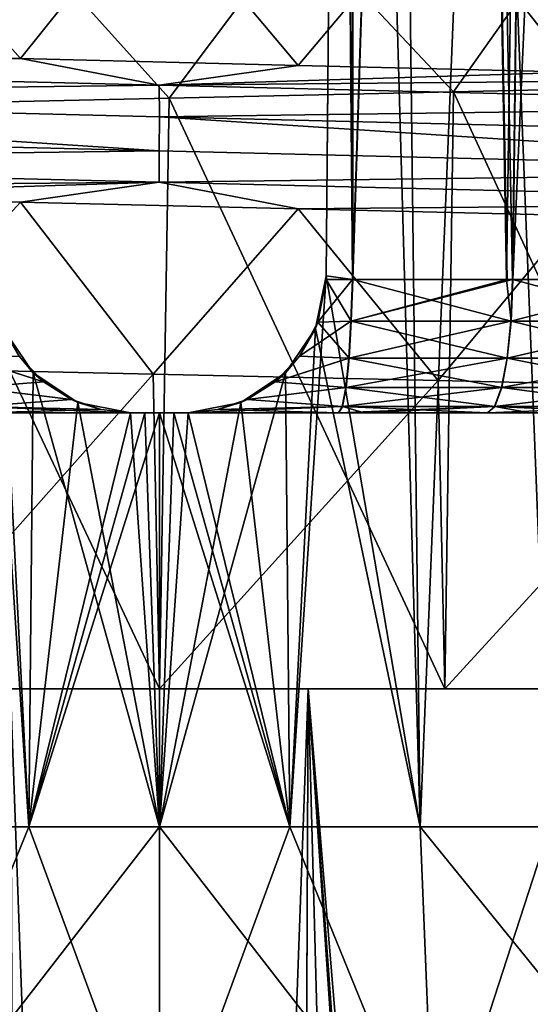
# Model space of a CAD drawing. Header units: millimetres. Extents: x -39 to 39, y -2 to 145.
# Tile 369 of 656: x -0.51 to 1.34, y 25.36 to 28.92. Entities that reach past the tile are written whole.
import ezdxf

# ---------------------------------------------------------------- set-up
doc = ezdxf.new("R2010")
doc.units = ezdxf.units.MM
doc.header["$LTSCALE"] = 65.185185
for name, color, linetype in [('460', 7, 'CONTINUOUS'), ('461', 7, 'CONTINUOUS'), ('549', 7, 'CONTINUOUS'), ('553', 7, 'CONTINUOUS'), ('559', 7, 'CONTINUOUS'), ('564', 7, 'CONTINUOUS'), ('565', 7, 'CONTINUOUS'), ('567', 7, 'CONTINUOUS'), ('568', 7, 'CONTINUOUS'), ('573', 7, 'CONTINUOUS'), ('578', 7, 'CONTINUOUS'), ('580', 7, 'CONTINUOUS'), ('581', 7, 'CONTINUOUS'), ('582', 7, 'CONTINUOUS'), ('583', 7, 'CONTINUOUS'), ('592', 7, 'CONTINUOUS'), ('593', 7, 'CONTINUOUS'), ('594', 7, 'CONTINUOUS'), ('595', 7, 'CONTINUOUS'), ('628', 7, 'CONTINUOUS'), ('629', 7, 'CONTINUOUS'), ('630', 7, 'CONTINUOUS'), ('639', 7, 'CONTINUOUS')]:
    doc.layers.add(name, color=color, linetype=linetype)

msp = doc.modelspace()

# ---------------------------------------------------------------- linework, layer by layer
at = {"layer": '460', "linetype": 'Continuous'}
for points in [[(1.0651, 28.6631, 14.16), (2.062, 26.5, 14.0495), (2.0893, 28.6862, 14.0454), (1.0651, 28.6631, 14.16)], [(0.0351, 28.64, 14.2), (1.0333, 26.5, 14.1622), (1.0651, 28.6631, 14.16), (0.0351, 28.64, 14.2)], [(1.0333, 26.5, 14.1622), (2.062, 26.5, 14.0495), (1.0651, 28.6631, 14.16), (1.0333, 26.5, 14.1622)], [(-1.0333, 26.5, 14.1622), (0, 26.5, 14.2), (-0.9977, 28.6168, 14.1649), (-1.0333, 26.5, 14.1622)], [(-0.9977, 28.6168, 14.1649), (0, 26.5, 14.2), (0.0351, 28.64, 14.2), (-0.9977, 28.6168, 14.1649)], [(0, 26.5, 14.2), (1.0333, 26.5, 14.1622), (0.0351, 28.64, 14.2), (0, 26.5, 14.2)], [(-0.0218, 27.6397, -14.2), (-1.0333, 26.5, -14.1622), (-1.0547, 27.6629, -14.1608), (-0.0218, 27.6397, -14.2)], [(0, 26.5, -14.2), (-1.0333, 26.5, -14.1622), (-0.0218, 27.6397, -14.2), (0, 26.5, -14.2)], [(1.0092, 27.6166, -14.1641), (0, 26.5, -14.2), (-0.0218, 27.6397, -14.2), (1.0092, 27.6166, -14.1641)], [(1.0333, 26.5, -14.1622), (0, 26.5, -14.2), (1.0092, 27.6166, -14.1641), (1.0333, 26.5, -14.1622)], [(2.0346, 27.5934, -14.0535), (1.0333, 26.5, -14.1622), (1.0092, 27.6166, -14.1641), (2.0346, 27.5934, -14.0535)], [(2.062, 26.5, -14.0495), (1.0333, 26.5, -14.1622), (2.0346, 27.5934, -14.0535), (2.062, 26.5, -14.0495)]]:
    msp.add_3dface(points, dxfattribs=at)
at = {"layer": '461', "linetype": 'Continuous'}
for points in [[(0, 26.5, 14.2), (-1.0333, 26.5, 14.1622), (-0.5388, 26.5, 14.99), (0, 26.5, 14.2)], [(-1.0333, 26.5, -14.1622), (0, 26.5, -14.2), (-0.5388, 26.5, -14.99), (-1.0333, 26.5, -14.1622)], [(0.5388, 26.5, 14.99), (0, 26.5, 14.2), (-0.5388, 26.5, 14.99), (0.5388, 26.5, 14.99)], [(-0.5388, 26.5, -14.99), (0, 26.5, -14.2), (0.5388, 26.5, -14.99), (-0.5388, 26.5, -14.99)], [(1.0333, 26.5, 14.1622), (0, 26.5, 14.2), (0.5388, 26.5, 14.99), (1.0333, 26.5, 14.1622)], [(0, 26.5, -14.2), (1.0333, 26.5, -14.1622), (0.5388, 26.5, -14.99), (0, 26.5, -14.2)], [(1.6081, 26.5, 14.9136), (1.0333, 26.5, 14.1622), (0.5388, 26.5, 14.99), (1.6081, 26.5, 14.9136)], [(0.5388, 26.5, -14.99), (1.0333, 26.5, -14.1622), (1.6081, 26.5, -14.9136), (0.5388, 26.5, -14.99)], [(2.062, 26.5, 14.0495), (1.0333, 26.5, 14.1622), (1.6081, 26.5, 14.9136), (2.062, 26.5, 14.0495)], [(1.0333, 26.5, -14.1622), (2.062, 26.5, -14.0495), (1.6081, 26.5, -14.9136), (1.0333, 26.5, -14.1622)]]:
    msp.add_3dface(points, dxfattribs=at)
at = {"layer": '549', "linetype": 'Continuous'}
for points in [[(-6.1166, 27.5, 1.907), (-1.907, 27.5, -1.907), (1.907, 27.5, -1.907), (-6.1166, 27.5, 1.907)], [(-1.907, 27.5, 1.907), (-6.1166, 27.5, 1.907), (1.907, 27.5, -1.907), (-1.907, 27.5, 1.907)], [(-0.6489, 27.5, -6.3723), (-0.1043, 27.5, -6.4061), (-1.907, 27.5, -6.1166), (-0.6489, 27.5, -6.3723)], [(-1.907, 27.5, -6.1166), (-0.1043, 27.5, -6.4061), (0.1043, 27.5, -6.4061), (-1.907, 27.5, -6.1166)], [(-1.907, 27.5, -1.907), (-1.907, 27.5, -6.1166), (1.907, 27.5, -6.1166), (-1.907, 27.5, -1.907)], [(1.907, 27.5, -6.1166), (-1.907, 27.5, -6.1166), (1.7185, 27.5, -6.1735), (1.907, 27.5, -6.1166)], [(1.7185, 27.5, -6.1735), (-1.907, 27.5, -6.1166), (1.3419, 27.5, -6.2661), (1.7185, 27.5, -6.1735)], [(1.3419, 27.5, -6.2661), (-1.907, 27.5, -6.1166), (1.1882, 27.5, -6.2965), (1.3419, 27.5, -6.2661)], [(1.1882, 27.5, -6.2965), (-1.907, 27.5, -6.1166), (0.741, 27.5, -6.3626), (1.1882, 27.5, -6.2965)], [(0.741, 27.5, -6.3626), (-1.907, 27.5, -6.1166), (0.6498, 27.5, -6.3723), (0.741, 27.5, -6.3626)], [(0.6498, 27.5, -6.3723), (-1.907, 27.5, -6.1166), (0.1043, 27.5, -6.4061), (0.6498, 27.5, -6.3723)], [(1.907, 27.5, -1.907), (-1.907, 27.5, -1.907), (1.907, 27.5, -6.1166), (1.907, 27.5, -1.907)], [(-1.907, 27.5, 6.1166), (-1.907, 27.5, 1.907), (1.907, 27.5, 1.907), (-1.907, 27.5, 6.1166)], [(1.907, 27.5, 1.907), (-1.907, 27.5, 1.907), (6.1166, 27.5, -1.907), (1.907, 27.5, 1.907)], [(6.1166, 27.5, -1.907), (-1.907, 27.5, 1.907), (1.907, 27.5, -1.907), (6.1166, 27.5, -1.907)], [(-1.7185, 27.5, 6.1735), (-1.907, 27.5, 6.1166), (1.907, 27.5, 6.1166), (-1.7185, 27.5, 6.1735)], [(1.907, 27.5, 6.1166), (-1.907, 27.5, 6.1166), (1.907, 27.5, 1.907), (1.907, 27.5, 6.1166)], [(-1.3419, 27.5, 6.2661), (-1.7185, 27.5, 6.1735), (1.907, 27.5, 6.1166), (-1.3419, 27.5, 6.2661)], [(-1.1882, 27.5, 6.2965), (-1.3419, 27.5, 6.2661), (1.907, 27.5, 6.1166), (-1.1882, 27.5, 6.2965)], [(-0.741, 27.5, 6.3626), (-1.1882, 27.5, 6.2965), (1.907, 27.5, 6.1166), (-0.741, 27.5, 6.3626)], [(-0.6498, 27.5, 6.3723), (-0.741, 27.5, 6.3626), (1.907, 27.5, 6.1166), (-0.6498, 27.5, 6.3723)], [(-0.1043, 27.5, 6.4061), (-0.6498, 27.5, 6.3723), (1.907, 27.5, 6.1166), (-0.1043, 27.5, 6.4061)], [(0.1043, 27.5, 11.7039), (-0.0522, 27.5, 11.7043), (-0.1043, 27.5, 11.7039), (0.1043, 27.5, 11.7039)], [(0.1043, 27.5, 11.7039), (-0.1043, 27.5, 11.7039), (0.1043, 27.5, 6.4061), (0.1043, 27.5, 11.7039)], [(0, 27.5, -11.7044), (0.0522, 27.5, -11.7043), (-0.1043, 27.5, -11.7039), (0, 27.5, -11.7044)], [(0, 27.5, -11.7044), (-0.1043, 27.5, -11.7039), (-0.0522, 27.5, -11.7043), (0, 27.5, -11.7044)], [(0.0522, 27.5, -11.7043), (0.1043, 27.5, -11.7039), (-0.1043, 27.5, -11.7039), (0.0522, 27.5, -11.7043)], [(-0.1043, 27.5, -11.7039), (0.1043, 27.5, -11.7039), (-0.1043, 27.5, -6.4061), (-0.1043, 27.5, -11.7039)], [(-0.1043, 27.5, -6.4061), (0.1043, 27.5, -11.7039), (0.1043, 27.5, -6.4061), (-0.1043, 27.5, -6.4061)], [(-0.1043, 27.5, 11.7039), (-0.1043, 27.5, 6.4061), (0.1043, 27.5, 6.4061), (-0.1043, 27.5, 11.7039)], [(0.1043, 27.5, 6.4061), (-0.1043, 27.5, 6.4061), (1.907, 27.5, 6.1166), (0.1043, 27.5, 6.4061)], [(0.1043, 27.5, 11.7039), (0, 27.5, 11.7044), (-0.0522, 27.5, 11.7043), (0.1043, 27.5, 11.7039)], [(0.1043, 27.5, 11.7039), (0.0522, 27.5, 11.7043), (0, 27.5, 11.7044), (0.1043, 27.5, 11.7039)], [(0.6489, 27.5, 6.3723), (0.1043, 27.5, 6.4061), (1.907, 27.5, 6.1166), (0.6489, 27.5, 6.3723)], [(0.743, 27.5, 6.3623), (0.6489, 27.5, 6.3723), (1.907, 27.5, 6.1166), (0.743, 27.5, 6.3623)], [(1.1874, 27.5, 6.2967), (0.743, 27.5, 6.3623), (1.907, 27.5, 6.1166), (1.1874, 27.5, 6.2967)], [(1.3439, 27.5, 6.2658), (1.1874, 27.5, 6.2967), (1.907, 27.5, 6.1166), (1.3439, 27.5, 6.2658)]]:
    msp.add_3dface(points, dxfattribs=at)
at = {"layer": '553', "linetype": 'Continuous'}
for points in [[(0.701, 39.0726, -7.2602), (0.7002, 27.9826, -6.8711), (0.6525, 33.5151, -7.0698), (0.701, 39.0726, -7.2602)], [(0.701, 39.0726, -7.2602), (1.0592, 39.0726, -7.2166), (0.7002, 27.9826, -6.8711), (0.701, 39.0726, -7.2602)], [(0.7002, 27.9826, -6.8711), (1.0592, 39.0726, -7.2166), (1.2563, 27.9826, -6.7914), (0.7002, 27.9826, -6.8711)], [(1.0592, 39.0726, -7.2166), (1.4148, 39.0726, -7.1554), (1.2563, 27.9826, -6.7914), (1.0592, 39.0726, -7.2166)], [(1.2563, 27.9826, -6.7914), (1.4148, 39.0726, -7.1554), (1.2792, 27.9826, -6.7872), (1.2563, 27.9826, -6.7914)], [(1.4148, 39.0726, -7.1554), (1.7669, 39.0726, -7.0767), (1.2792, 27.9826, -6.7872), (1.4148, 39.0726, -7.1554)], [(1.2792, 27.9826, -6.7872), (1.7669, 39.0726, -7.0767), (1.8503, 27.9826, -6.6542), (1.2792, 27.9826, -6.7872)], [(0.6525, 33.5151, -7.0698), (0.7002, 27.9826, -6.8711), (0.6043, 27.9956, -6.8806), (0.6525, 33.5151, -7.0698)], [(0.6043, 27.9956, -6.8806), (0.7002, 27.9826, -6.8711), (0.604, 27.9826, -6.8802), (0.6043, 27.9956, -6.8806)]]:
    msp.add_3dface(points, dxfattribs=at)
at = {"layer": '559', "linetype": 'Continuous'}
for points in [[(0.6992, 27.9826, 6.8712), (0.701, 39.0726, 7.2602), (0.6525, 33.5151, 7.0698), (0.6992, 27.9826, 6.8712)], [(1.0592, 39.0726, 7.2166), (0.701, 39.0726, 7.2602), (0.6992, 27.9826, 6.8712), (1.0592, 39.0726, 7.2166)], [(1.2588, 27.9826, 6.791), (1.0592, 39.0726, 7.2166), (0.6992, 27.9826, 6.8712), (1.2588, 27.9826, 6.791)], [(1.4148, 39.0726, 7.1554), (1.0592, 39.0726, 7.2166), (1.278, 27.9826, 6.7874), (1.4148, 39.0726, 7.1554)], [(1.278, 27.9826, 6.7874), (1.0592, 39.0726, 7.2166), (1.2588, 27.9826, 6.791), (1.278, 27.9826, 6.7874)], [(1.8604, 27.9826, 6.6514), (1.4148, 39.0726, 7.1554), (1.278, 27.9826, 6.7874), (1.8604, 27.9826, 6.6514)], [(0.6043, 27.9956, 6.8806), (0.6992, 27.9826, 6.8712), (0.6525, 33.5151, 7.0698), (0.6043, 27.9956, 6.8806)], [(0.604, 27.9826, 6.8802), (0.6992, 27.9826, 6.8712), (0.6043, 27.9956, 6.8806), (0.604, 27.9826, 6.8802)]]:
    msp.add_3dface(points, dxfattribs=at)
at = {"layer": '564', "linetype": 'Continuous'}
for points in [[(-0.9439, 26, -11.6925), (-0.4723, 26, -11.7211), (-0.6043, 27.9956, -11.6801), (-0.9439, 26, -11.6925)], [(-0.6043, 27.9956, -11.6801), (-0.4723, 26, -11.7211), (-0.565, 27.8056, -11.6854), (-0.6043, 27.9956, -11.6801)], [(-0.4723, 26, 11.7211), (-0.9439, 26, 11.6925), (-0.565, 27.8056, 11.6854), (-0.4723, 26, 11.7211)], [(-0.4564, 27.6449, 11.693), (-0.4723, 26, 11.7211), (-0.565, 27.8056, 11.6854), (-0.4564, 27.6449, 11.693)], [(-0.565, 27.8056, -11.6854), (-0.4723, 26, -11.7211), (-0.4564, 27.6449, -11.693), (-0.565, 27.8056, -11.6854)], [(-0.4723, 26, -11.7211), (0, 26, -11.7306), (-0.4564, 27.6449, -11.693), (-0.4723, 26, -11.7211)], [(-0.2947, 27.5377, 11.7), (-0.4723, 26, 11.7211), (-0.4564, 27.6449, 11.693), (-0.2947, 27.5377, 11.7)], [(-0.4564, 27.6449, -11.693), (0, 26, -11.7306), (-0.2947, 27.5377, -11.7), (-0.4564, 27.6449, -11.693)], [(-0.1043, 27.5, 11.7039), (-0.4723, 26, 11.7211), (-0.2947, 27.5377, 11.7), (-0.1043, 27.5, 11.7039)], [(-0.2947, 27.5377, -11.7), (0, 26, -11.7306), (-0.1043, 27.5, -11.7039), (-0.2947, 27.5377, -11.7)], [(0, 27.5, 11.7044), (0, 26, 11.7306), (-0.4723, 26, 11.7211), (0, 27.5, 11.7044)], [(0, 27.5, 11.7044), (-0.4723, 26, 11.7211), (-0.0522, 27.5, 11.7043), (0, 27.5, 11.7044)], [(-0.0522, 27.5, 11.7043), (-0.4723, 26, 11.7211), (-0.1043, 27.5, 11.7039), (-0.0522, 27.5, 11.7043)], [(-0.1043, 27.5, -11.7039), (0, 26, -11.7306), (-0.0522, 27.5, -11.7043), (-0.1043, 27.5, -11.7039)], [(0, 26, -11.7306), (0, 27.5, -11.7044), (-0.0522, 27.5, -11.7043), (0, 26, -11.7306)]]:
    msp.add_3dface(points, dxfattribs=at)
at = {"layer": '565', "linetype": 'Continuous'}
for points in [[(-0.9964, 24.7143, -12.9781), (0, 24.7143, -13.0162), (-0.4723, 26, -11.7211), (-0.9964, 24.7143, -12.9781)], [(0, 26, 11.7306), (0, 24.7143, 13.0162), (-0.9964, 24.7143, 12.9781), (0, 26, 11.7306)], [(0, 26, 11.7306), (-0.9964, 24.7143, 12.9781), (-0.4723, 26, 11.7211), (0, 26, 11.7306)], [(-0.4723, 26, 11.7211), (-0.9964, 24.7143, 12.9781), (-0.9439, 26, 11.6925), (-0.4723, 26, 11.7211)], [(-0.9439, 26, -11.6925), (-0.9964, 24.7143, -12.9781), (-0.4723, 26, -11.7211), (-0.9439, 26, -11.6925)], [(0, 24.7143, -13.0162), (0, 26, -11.7306), (-0.4723, 26, -11.7211), (0, 24.7143, -13.0162)]]:
    msp.add_3dface(points, dxfattribs=at)
at = {"layer": '567', "linetype": 'Continuous'}
for points in [[(0.6709, 35.6288, -11.543), (0.9439, 26, -11.6925), (0.7371, 43.2089, -11.4064), (0.6709, 35.6288, -11.543)], [(0.7371, 43.2089, 11.4064), (0.9439, 26, 11.6925), (0.6709, 35.6288, 11.543), (0.7371, 43.2089, 11.4064)], [(0.9439, 26, -11.6925), (1.414, 26, -11.6451), (0.7371, 43.2089, -11.4064), (0.9439, 26, -11.6925)], [(0.7371, 43.2089, -11.4064), (1.414, 26, -11.6451), (1.6467, 43.2089, -11.311), (0.7371, 43.2089, -11.4064)], [(1.6467, 43.2089, 11.311), (0.9439, 26, 11.6925), (0.7371, 43.2089, 11.4064), (1.6467, 43.2089, 11.311)], [(1.414, 26, 11.6451), (0.9439, 26, 11.6925), (1.6467, 43.2089, 11.311), (1.414, 26, 11.6451)], [(0.6043, 27.9956, -11.6801), (0.9439, 26, -11.6925), (0.6709, 35.6288, -11.543), (0.6043, 27.9956, -11.6801)], [(0.6043, 27.9956, 11.6801), (0.6709, 35.6288, 11.543), (0.9439, 26, 11.6925), (0.6043, 27.9956, 11.6801)], [(0.9439, 26, 11.6925), (0.4723, 26, 11.7211), (0.6043, 27.9956, 11.6801), (0.9439, 26, 11.6925)], [(0.6043, 27.9956, 11.6801), (0.4723, 26, 11.7211), (0.565, 27.8056, 11.6854), (0.6043, 27.9956, 11.6801)], [(0.565, 27.8056, -11.6854), (0.9439, 26, -11.6925), (0.6043, 27.9956, -11.6801), (0.565, 27.8056, -11.6854)], [(0.4564, 27.6449, -11.693), (0.4723, 26, -11.7211), (0.565, 27.8056, -11.6854), (0.4564, 27.6449, -11.693)], [(0.565, 27.8056, 11.6854), (0.4723, 26, 11.7211), (0.4564, 27.6449, 11.693), (0.565, 27.8056, 11.6854)], [(0.4723, 26, -11.7211), (0.9439, 26, -11.6925), (0.565, 27.8056, -11.6854), (0.4723, 26, -11.7211)], [(0.4723, 26, 11.7211), (0, 26, 11.7306), (0.4564, 27.6449, 11.693), (0.4723, 26, 11.7211)], [(0.4564, 27.6449, 11.693), (0, 26, 11.7306), (0.2947, 27.5377, 11.7), (0.4564, 27.6449, 11.693)], [(0.2947, 27.5377, -11.7), (0.4723, 26, -11.7211), (0.4564, 27.6449, -11.693), (0.2947, 27.5377, -11.7)], [(0.2947, 27.5377, 11.7), (0, 26, 11.7306), (0.1043, 27.5, 11.7039), (0.2947, 27.5377, 11.7)], [(0.1043, 27.5, -11.7039), (0.4723, 26, -11.7211), (0.2947, 27.5377, -11.7), (0.1043, 27.5, -11.7039)], [(0, 26, -11.7306), (0.4723, 26, -11.7211), (0, 27.5, -11.7044), (0, 26, -11.7306)], [(0, 27.5, -11.7044), (0.4723, 26, -11.7211), (0.0522, 27.5, -11.7043), (0, 27.5, -11.7044)], [(0.1043, 27.5, 11.7039), (0, 26, 11.7306), (0.0522, 27.5, 11.7043), (0.1043, 27.5, 11.7039)], [(0.0522, 27.5, 11.7043), (0, 26, 11.7306), (0, 27.5, 11.7044), (0.0522, 27.5, 11.7043)], [(0.0522, 27.5, -11.7043), (0.4723, 26, -11.7211), (0.1043, 27.5, -11.7039), (0.0522, 27.5, -11.7043)]]:
    msp.add_3dface(points, dxfattribs=at)
at = {"layer": '568', "linetype": 'Continuous'}
for points in [[(0, 24.7143, -13.0162), (0.9964, 24.7143, -12.9781), (0, 26, -11.7306), (0, 24.7143, -13.0162)], [(0, 26, -11.7306), (0.9964, 24.7143, -12.9781), (0.4723, 26, -11.7211), (0, 26, -11.7306)], [(0.9964, 24.7143, 12.9781), (0, 24.7143, 13.0162), (0.4723, 26, 11.7211), (0.9964, 24.7143, 12.9781)], [(0.4723, 26, 11.7211), (0, 24.7143, 13.0162), (0, 26, 11.7306), (0.4723, 26, 11.7211)], [(0.4723, 26, -11.7211), (0.9964, 24.7143, -12.9781), (0.9439, 26, -11.6925), (0.4723, 26, -11.7211)], [(0.9439, 26, 11.6925), (0.9964, 24.7143, 12.9781), (0.4723, 26, 11.7211), (0.9439, 26, 11.6925)], [(0.9964, 24.7143, -12.9781), (1.9869, 24.7143, -12.8637), (0.9439, 26, -11.6925), (0.9964, 24.7143, -12.9781)], [(0.9439, 26, -11.6925), (1.9869, 24.7143, -12.8637), (1.414, 26, -11.6451), (0.9439, 26, -11.6925)], [(1.414, 26, 11.6451), (0.9964, 24.7143, 12.9781), (0.9439, 26, 11.6925), (1.414, 26, 11.6451)], [(1.9869, 24.7143, 12.8637), (0.9964, 24.7143, 12.9781), (1.414, 26, 11.6451), (1.9869, 24.7143, 12.8637)]]:
    msp.add_3dface(points, dxfattribs=at)
at = {"layer": '573', "linetype": 'Continuous'}
for points in [[(0.6043, 27.9956, -11.6801), (0.6709, 35.6288, -11.543), (0.6043, 27.9956, -6.8806), (0.6043, 27.9956, -11.6801)], [(0.6709, 35.6288, -11.543), (0.6525, 33.5151, -7.0698), (0.6043, 27.9956, -6.8806), (0.6709, 35.6288, -11.543)]]:
    msp.add_3dface(points, dxfattribs=at)
at = {"layer": '578', "linetype": 'Continuous'}
for points in [[(0.6709, 35.6288, 11.543), (0.6043, 27.9956, 11.6801), (0.6525, 33.5151, 7.0698), (0.6709, 35.6288, 11.543)], [(0.6043, 27.9956, 11.6801), (0.6043, 27.9956, 6.8806), (0.6525, 33.5151, 7.0698), (0.6043, 27.9956, 11.6801)]]:
    msp.add_3dface(points, dxfattribs=at)
at = {"layer": '580', "linetype": 'Continuous'}
for points in [[(-0.565, 27.8056, -11.6854), (-0.4564, 27.6449, -11.693), (-0.5079, 27.7047, -6.7915), (-0.565, 27.8056, -11.6854)], [(-0.5079, 27.7047, -6.7915), (-0.4564, 27.6449, -11.693), (-0.4193, 27.6116, -6.7088), (-0.5079, 27.7047, -6.7915)], [(-0.4564, 27.6449, -11.693), (-0.2947, 27.5377, -11.7), (-0.4193, 27.6116, -6.7088), (-0.4564, 27.6449, -11.693)], [(-0.4193, 27.6116, -6.7088), (-0.2947, 27.5377, -11.7), (-0.3178, 27.5479, -6.6128), (-0.4193, 27.6116, -6.7088)], [(-0.3178, 27.5479, -6.6128), (-0.2947, 27.5377, -11.7), (-0.2107, 27.5114, -6.5099), (-0.3178, 27.5479, -6.6128)], [(-0.2947, 27.5377, -11.7), (-0.1043, 27.5, -11.7039), (-0.2107, 27.5114, -6.5099), (-0.2947, 27.5377, -11.7)], [(-0.1043, 27.5, -11.7039), (-0.1043, 27.5, -6.4061), (-0.2107, 27.5114, -6.5099), (-0.1043, 27.5, -11.7039)]]:
    msp.add_3dface(points, dxfattribs=at)
at = {"layer": '581', "linetype": 'Continuous'}
for points in [[(0.565, 27.8056, -11.6854), (0.6043, 27.9956, -11.6801), (0.5741, 27.8287, -6.8527), (0.565, 27.8056, -11.6854)], [(0.6043, 27.9956, -11.6801), (0.604, 27.9826, -6.8802), (0.5741, 27.8287, -6.8527), (0.6043, 27.9956, -11.6801)], [(0.6043, 27.9956, -11.6801), (0.6043, 27.9956, -6.8806), (0.604, 27.9826, -6.8802), (0.6043, 27.9956, -11.6801)], [(0.5079, 27.7047, -6.7915), (0.565, 27.8056, -11.6854), (0.5741, 27.8287, -6.8527), (0.5079, 27.7047, -6.7915)], [(0.4564, 27.6449, -11.693), (0.565, 27.8056, -11.6854), (0.5079, 27.7047, -6.7915), (0.4564, 27.6449, -11.693)], [(0.4193, 27.6116, -6.7088), (0.4564, 27.6449, -11.693), (0.5079, 27.7047, -6.7915), (0.4193, 27.6116, -6.7088)], [(0.2947, 27.5377, -11.7), (0.4564, 27.6449, -11.693), (0.3178, 27.5479, -6.6128), (0.2947, 27.5377, -11.7)], [(0.3178, 27.5479, -6.6128), (0.4564, 27.6449, -11.693), (0.4193, 27.6116, -6.7088), (0.3178, 27.5479, -6.6128)], [(0.1043, 27.5, -11.7039), (0.2947, 27.5377, -11.7), (0.1043, 27.5, -6.4061), (0.1043, 27.5, -11.7039)], [(0.1043, 27.5, -6.4061), (0.2947, 27.5377, -11.7), (0.2107, 27.5114, -6.5099), (0.1043, 27.5, -6.4061)], [(0.2107, 27.5114, -6.5099), (0.2947, 27.5377, -11.7), (0.3178, 27.5479, -6.6128), (0.2107, 27.5114, -6.5099)]]:
    msp.add_3dface(points, dxfattribs=at)
at = {"layer": '582', "linetype": 'Continuous'}
for points in [[(0.5741, 27.8287, -6.8527), (0.604, 27.9826, -6.8802), (0.6948, 27.8323, -6.8428), (0.5741, 27.8287, -6.8527)], [(0.604, 27.9826, -6.8802), (0.7002, 27.9826, -6.8711), (0.6948, 27.8323, -6.8428), (0.604, 27.9826, -6.8802)], [(0.6948, 27.8323, -6.8428), (0.7002, 27.9826, -6.8711), (1.2732, 27.8323, -6.7591), (0.6948, 27.8323, -6.8428)], [(0.7002, 27.9826, -6.8711), (1.2563, 27.9826, -6.7914), (1.2732, 27.8323, -6.7591), (0.7002, 27.9826, -6.8711)], [(1.2563, 27.9826, -6.7914), (1.2792, 27.9826, -6.7872), (1.2732, 27.8323, -6.7591), (1.2563, 27.9826, -6.7914)], [(1.2732, 27.8323, -6.7591), (1.2792, 27.9826, -6.7872), (1.8424, 27.8323, -6.6266), (1.2732, 27.8323, -6.7591)], [(1.2792, 27.9826, -6.7872), (1.8503, 27.9826, -6.6542), (1.8424, 27.8323, -6.6266), (1.2792, 27.9826, -6.7872)], [(0.5079, 27.7047, -6.7915), (0.5741, 27.8287, -6.8527), (0.6875, 27.6977, -6.7704), (0.5079, 27.7047, -6.7915)], [(0.6875, 27.6977, -6.7704), (0.5741, 27.8287, -6.8527), (0.6948, 27.8323, -6.8428), (0.6875, 27.6977, -6.7704)], [(0.6875, 27.6977, -6.7704), (0.6948, 27.8323, -6.8428), (1.2597, 27.6977, -6.6876), (0.6875, 27.6977, -6.7704)], [(1.2597, 27.6977, -6.6876), (0.6948, 27.8323, -6.8428), (1.2732, 27.8323, -6.7591), (1.2597, 27.6977, -6.6876)], [(1.2597, 27.6977, -6.6876), (1.2732, 27.8323, -6.7591), (1.8229, 27.6977, -6.5565), (1.2597, 27.6977, -6.6876)], [(1.8229, 27.6977, -6.5565), (1.2732, 27.8323, -6.7591), (1.8424, 27.8323, -6.6266), (1.8229, 27.6977, -6.5565)], [(0.4193, 27.6116, -6.7088), (0.5079, 27.7047, -6.7915), (0.6875, 27.6977, -6.7704), (0.4193, 27.6116, -6.7088)], [(0.6764, 27.5914, -6.6609), (0.4193, 27.6116, -6.7088), (0.6875, 27.6977, -6.7704), (0.6764, 27.5914, -6.6609)], [(0.6764, 27.5914, -6.6609), (0.6875, 27.6977, -6.7704), (1.2394, 27.5914, -6.5795), (0.6764, 27.5914, -6.6609)], [(1.2394, 27.5914, -6.5795), (0.6875, 27.6977, -6.7704), (1.2597, 27.6977, -6.6876), (1.2394, 27.5914, -6.5795)], [(1.2394, 27.5914, -6.5795), (1.2597, 27.6977, -6.6876), (1.7934, 27.5914, -6.4505), (1.2394, 27.5914, -6.5795)], [(1.7934, 27.5914, -6.4505), (1.2597, 27.6977, -6.6876), (1.8229, 27.6977, -6.5565), (1.7934, 27.5914, -6.4505)], [(0.3178, 27.5479, -6.6128), (0.4193, 27.6116, -6.7088), (0.6764, 27.5914, -6.6609), (0.3178, 27.5479, -6.6128)], [(0.6625, 27.5234, -6.5246), (0.3178, 27.5479, -6.6128), (0.6764, 27.5914, -6.6609), (0.6625, 27.5234, -6.5246)], [(0.6625, 27.5234, -6.5246), (0.6764, 27.5914, -6.6609), (1.214, 27.5234, -6.4448), (0.6625, 27.5234, -6.5246)], [(1.214, 27.5234, -6.4448), (0.6764, 27.5914, -6.6609), (1.2394, 27.5914, -6.5795), (1.214, 27.5234, -6.4448)], [(1.214, 27.5234, -6.4448), (1.2394, 27.5914, -6.5795), (1.7567, 27.5234, -6.3185), (1.214, 27.5234, -6.4448)], [(1.7567, 27.5234, -6.3185), (1.2394, 27.5914, -6.5795), (1.7934, 27.5914, -6.4505), (1.7567, 27.5234, -6.3185)], [(0.2107, 27.5114, -6.5099), (0.3178, 27.5479, -6.6128), (0.6625, 27.5234, -6.5246), (0.2107, 27.5114, -6.5099)], [(0.6498, 27.5, -6.3723), (0.1043, 27.5, -6.4061), (0.2107, 27.5114, -6.5099), (0.6498, 27.5, -6.3723)], [(0.6498, 27.5, -6.3723), (0.2107, 27.5114, -6.5099), (0.6625, 27.5234, -6.5246), (0.6498, 27.5, -6.3723)], [(0.741, 27.5, -6.3626), (0.6498, 27.5, -6.3723), (0.6625, 27.5234, -6.5246), (0.741, 27.5, -6.3626)], [(1.1882, 27.5, -6.2965), (0.741, 27.5, -6.3626), (0.6625, 27.5234, -6.5246), (1.1882, 27.5, -6.2965)], [(1.1882, 27.5, -6.2965), (0.6625, 27.5234, -6.5246), (1.214, 27.5234, -6.4448), (1.1882, 27.5, -6.2965)], [(1.3419, 27.5, -6.2661), (1.1882, 27.5, -6.2965), (1.214, 27.5234, -6.4448), (1.3419, 27.5, -6.2661)], [(1.7185, 27.5, -6.1735), (1.3419, 27.5, -6.2661), (1.214, 27.5234, -6.4448), (1.7185, 27.5, -6.1735)], [(1.7185, 27.5, -6.1735), (1.214, 27.5234, -6.4448), (1.7567, 27.5234, -6.3185), (1.7185, 27.5, -6.1735)]]:
    msp.add_3dface(points, dxfattribs=at)
at = {"layer": '583', "linetype": 'Continuous'}
for points in [[(-0.5079, 27.7047, -6.7915), (-0.4193, 27.6116, -6.7088), (-0.6863, 27.6977, -6.7705), (-0.5079, 27.7047, -6.7915)], [(-0.4193, 27.6116, -6.7088), (-0.6752, 27.5914, -6.661), (-0.6863, 27.6977, -6.7705), (-0.4193, 27.6116, -6.7088)], [(-0.4193, 27.6116, -6.7088), (-0.3178, 27.5479, -6.6128), (-0.6752, 27.5914, -6.661), (-0.4193, 27.6116, -6.7088)], [(-0.3178, 27.5479, -6.6128), (-0.6614, 27.5234, -6.5247), (-0.6752, 27.5914, -6.661), (-0.3178, 27.5479, -6.6128)], [(-0.3178, 27.5479, -6.6128), (-0.2107, 27.5114, -6.5099), (-0.6614, 27.5234, -6.5247), (-0.3178, 27.5479, -6.6128)], [(-0.1043, 27.5, -6.4061), (-0.6489, 27.5, -6.3723), (-0.6614, 27.5234, -6.5247), (-0.1043, 27.5, -6.4061)], [(-0.2107, 27.5114, -6.5099), (-0.1043, 27.5, -6.4061), (-0.6614, 27.5234, -6.5247), (-0.2107, 27.5114, -6.5099)]]:
    msp.add_3dface(points, dxfattribs=at)
at = {"layer": '592', "linetype": 'Continuous'}
for points in [[(-0.5079, 27.7047, 6.7915), (-0.6875, 27.6977, 6.7704), (-0.4193, 27.6116, 6.7088), (-0.5079, 27.7047, 6.7915)], [(-0.6875, 27.6977, 6.7704), (-0.6764, 27.5914, 6.6609), (-0.4193, 27.6116, 6.7088), (-0.6875, 27.6977, 6.7704)], [(-0.4193, 27.6116, 6.7088), (-0.6764, 27.5914, 6.6609), (-0.3178, 27.5479, 6.6128), (-0.4193, 27.6116, 6.7088)], [(-0.6764, 27.5914, 6.6609), (-0.6625, 27.5234, 6.5246), (-0.3178, 27.5479, 6.6128), (-0.6764, 27.5914, 6.6609)], [(-0.3178, 27.5479, 6.6128), (-0.6625, 27.5234, 6.5246), (-0.2107, 27.5114, 6.5099), (-0.3178, 27.5479, 6.6128)], [(-0.6625, 27.5234, 6.5246), (-0.6498, 27.5, 6.3723), (-0.2107, 27.5114, 6.5099), (-0.6625, 27.5234, 6.5246)], [(-0.6498, 27.5, 6.3723), (-0.1043, 27.5, 6.4061), (-0.2107, 27.5114, 6.5099), (-0.6498, 27.5, 6.3723)]]:
    msp.add_3dface(points, dxfattribs=at)
at = {"layer": '593', "linetype": 'Continuous'}
for points in [[(-0.4564, 27.6449, 11.693), (-0.565, 27.8056, 11.6854), (-0.5079, 27.7047, 6.7915), (-0.4564, 27.6449, 11.693)], [(-0.4564, 27.6449, 11.693), (-0.5079, 27.7047, 6.7915), (-0.4193, 27.6116, 6.7088), (-0.4564, 27.6449, 11.693)], [(-0.2947, 27.5377, 11.7), (-0.4564, 27.6449, 11.693), (-0.3178, 27.5479, 6.6128), (-0.2947, 27.5377, 11.7)], [(-0.4564, 27.6449, 11.693), (-0.4193, 27.6116, 6.7088), (-0.3178, 27.5479, 6.6128), (-0.4564, 27.6449, 11.693)], [(-0.2947, 27.5377, 11.7), (-0.3178, 27.5479, 6.6128), (-0.2107, 27.5114, 6.5099), (-0.2947, 27.5377, 11.7)], [(-0.1043, 27.5, 11.7039), (-0.2947, 27.5377, 11.7), (-0.1043, 27.5, 6.4061), (-0.1043, 27.5, 11.7039)], [(-0.1043, 27.5, 6.4061), (-0.2947, 27.5377, 11.7), (-0.2107, 27.5114, 6.5099), (-0.1043, 27.5, 6.4061)]]:
    msp.add_3dface(points, dxfattribs=at)
at = {"layer": '594', "linetype": 'Continuous'}
for points in [[(0.6043, 27.9956, 11.6801), (0.565, 27.8056, 11.6854), (0.6043, 27.9956, 6.8806), (0.6043, 27.9956, 11.6801)], [(0.565, 27.8056, 11.6854), (0.604, 27.9826, 6.8802), (0.6043, 27.9956, 6.8806), (0.565, 27.8056, 11.6854)], [(0.604, 27.9826, 6.8802), (0.565, 27.8056, 11.6854), (0.5741, 27.8287, 6.8527), (0.604, 27.9826, 6.8802)], [(0.5741, 27.8287, 6.8527), (0.565, 27.8056, 11.6854), (0.5079, 27.7047, 6.7915), (0.5741, 27.8287, 6.8527)], [(0.565, 27.8056, 11.6854), (0.4564, 27.6449, 11.693), (0.5079, 27.7047, 6.7915), (0.565, 27.8056, 11.6854)], [(0.5079, 27.7047, 6.7915), (0.4564, 27.6449, 11.693), (0.4193, 27.6116, 6.7088), (0.5079, 27.7047, 6.7915)], [(0.4564, 27.6449, 11.693), (0.2947, 27.5377, 11.7), (0.4193, 27.6116, 6.7088), (0.4564, 27.6449, 11.693)], [(0.4193, 27.6116, 6.7088), (0.2947, 27.5377, 11.7), (0.3178, 27.5479, 6.6128), (0.4193, 27.6116, 6.7088)], [(0.2947, 27.5377, 11.7), (0.1043, 27.5, 11.7039), (0.2107, 27.5114, 6.5099), (0.2947, 27.5377, 11.7)], [(0.3178, 27.5479, 6.6128), (0.2947, 27.5377, 11.7), (0.2107, 27.5114, 6.5099), (0.3178, 27.5479, 6.6128)], [(0.1043, 27.5, 11.7039), (0.1043, 27.5, 6.4061), (0.2107, 27.5114, 6.5099), (0.1043, 27.5, 11.7039)]]:
    msp.add_3dface(points, dxfattribs=at)
at = {"layer": '595', "linetype": 'Continuous'}
for points in [[(0.6992, 27.9826, 6.8712), (0.604, 27.9826, 6.8802), (0.5741, 27.8287, 6.8527), (0.6992, 27.9826, 6.8712)], [(0.6992, 27.9826, 6.8712), (0.5741, 27.8287, 6.8527), (0.6937, 27.8323, 6.8429), (0.6992, 27.9826, 6.8712)], [(1.278, 27.9826, 6.7874), (1.2588, 27.9826, 6.791), (0.6937, 27.8323, 6.8429), (1.278, 27.9826, 6.7874)], [(1.2721, 27.8323, 6.7593), (1.278, 27.9826, 6.7874), (0.6937, 27.8323, 6.8429), (1.2721, 27.8323, 6.7593)], [(1.2588, 27.9826, 6.791), (0.6992, 27.9826, 6.8712), (0.6937, 27.8323, 6.8429), (1.2588, 27.9826, 6.791)], [(1.8604, 27.9826, 6.6514), (1.278, 27.9826, 6.7874), (1.2721, 27.8323, 6.7593), (1.8604, 27.9826, 6.6514)], [(1.8413, 27.8323, 6.6269), (1.8604, 27.9826, 6.6514), (1.2721, 27.8323, 6.7593), (1.8413, 27.8323, 6.6269)], [(0.5741, 27.8287, 6.8527), (0.5079, 27.7047, 6.7915), (0.6937, 27.8323, 6.8429), (0.5741, 27.8287, 6.8527)], [(0.5079, 27.7047, 6.7915), (0.6863, 27.6977, 6.7705), (0.6937, 27.8323, 6.8429), (0.5079, 27.7047, 6.7915)], [(1.2586, 27.6977, 6.6878), (1.2721, 27.8323, 6.7593), (0.6863, 27.6977, 6.7705), (1.2586, 27.6977, 6.6878)], [(0.6863, 27.6977, 6.7705), (1.2721, 27.8323, 6.7593), (0.6937, 27.8323, 6.8429), (0.6863, 27.6977, 6.7705)], [(1.8218, 27.6977, 6.5568), (1.8413, 27.8323, 6.6269), (1.2586, 27.6977, 6.6878), (1.8218, 27.6977, 6.5568)], [(1.2586, 27.6977, 6.6878), (1.8413, 27.8323, 6.6269), (1.2721, 27.8323, 6.7593), (1.2586, 27.6977, 6.6878)], [(0.5079, 27.7047, 6.7915), (0.4193, 27.6116, 6.7088), (0.6863, 27.6977, 6.7705), (0.5079, 27.7047, 6.7915)], [(0.4193, 27.6116, 6.7088), (0.6752, 27.5914, 6.661), (0.6863, 27.6977, 6.7705), (0.4193, 27.6116, 6.7088)], [(1.2383, 27.5914, 6.5797), (1.2586, 27.6977, 6.6878), (0.6752, 27.5914, 6.661), (1.2383, 27.5914, 6.5797)], [(0.6752, 27.5914, 6.661), (1.2586, 27.6977, 6.6878), (0.6863, 27.6977, 6.7705), (0.6752, 27.5914, 6.661)], [(1.7923, 27.5914, 6.4508), (1.8218, 27.6977, 6.5568), (1.2383, 27.5914, 6.5797), (1.7923, 27.5914, 6.4508)], [(1.2383, 27.5914, 6.5797), (1.8218, 27.6977, 6.5568), (1.2586, 27.6977, 6.6878), (1.2383, 27.5914, 6.5797)], [(0.4193, 27.6116, 6.7088), (0.3178, 27.5479, 6.6128), (0.6752, 27.5914, 6.661), (0.4193, 27.6116, 6.7088)], [(0.3178, 27.5479, 6.6128), (0.6614, 27.5234, 6.5247), (0.6752, 27.5914, 6.661), (0.3178, 27.5479, 6.6128)], [(1.2129, 27.5234, 6.445), (1.2383, 27.5914, 6.5797), (0.6614, 27.5234, 6.5247), (1.2129, 27.5234, 6.445)], [(0.6614, 27.5234, 6.5247), (1.2383, 27.5914, 6.5797), (0.6752, 27.5914, 6.661), (0.6614, 27.5234, 6.5247)], [(1.7557, 27.5234, 6.3188), (1.7923, 27.5914, 6.4508), (1.2129, 27.5234, 6.445), (1.7557, 27.5234, 6.3188)], [(1.2129, 27.5234, 6.445), (1.7923, 27.5914, 6.4508), (1.2383, 27.5914, 6.5797), (1.2129, 27.5234, 6.445)], [(0.3178, 27.5479, 6.6128), (0.2107, 27.5114, 6.5099), (0.6614, 27.5234, 6.5247), (0.3178, 27.5479, 6.6128)], [(0.1043, 27.5, 6.4061), (0.6489, 27.5, 6.3723), (0.6614, 27.5234, 6.5247), (0.1043, 27.5, 6.4061)], [(0.2107, 27.5114, 6.5099), (0.1043, 27.5, 6.4061), (0.6614, 27.5234, 6.5247), (0.2107, 27.5114, 6.5099)], [(0.6489, 27.5, 6.3723), (0.743, 27.5, 6.3623), (1.2129, 27.5234, 6.445), (0.6489, 27.5, 6.3723)], [(0.6489, 27.5, 6.3723), (1.2129, 27.5234, 6.445), (0.6614, 27.5234, 6.5247), (0.6489, 27.5, 6.3723)], [(0.743, 27.5, 6.3623), (1.1874, 27.5, 6.2967), (1.2129, 27.5234, 6.445), (0.743, 27.5, 6.3623)], [(1.1874, 27.5, 6.2967), (1.3439, 27.5, 6.2658), (1.7557, 27.5234, 6.3188), (1.1874, 27.5, 6.2967)], [(1.1874, 27.5, 6.2967), (1.7557, 27.5234, 6.3188), (1.2129, 27.5234, 6.445), (1.1874, 27.5, 6.2967)]]:
    msp.add_3dface(points, dxfattribs=at)
at = {"layer": '628', "linetype": 'Continuous'}
for points in [[(-1.5063, 28.8074, -13.0534), (-1.0547, 29.4065, -14.1608), (-0.5031, 28.783, -13.1304), (-1.5063, 28.8074, -13.0534)], [(-1.0547, 29.4065, -14.1608), (-0.0218, 29.3833, -14.2), (-0.5031, 28.783, -13.1304), (-1.0547, 29.4065, -14.1608)], [(-0.5031, 28.783, -13.1304), (-0.0218, 29.3833, -14.2), (0.5031, 28.7586, -13.1304), (-0.5031, 28.783, -13.1304)], [(-0.0218, 29.3833, -14.2), (1.0092, 29.3602, -14.1641), (0.5031, 28.7586, -13.1304), (-0.0218, 29.3833, -14.2)], [(0.5031, 28.7586, -13.1304), (1.0092, 29.3602, -14.1641), (1.5063, 28.7342, -13.0534), (0.5031, 28.7586, -13.1304)], [(1.0092, 29.3602, -14.1641), (2.0346, 29.337, -14.0535), (1.5063, 28.7342, -13.0534), (1.0092, 29.3602, -14.1641)]]:
    msp.add_3dface(points, dxfattribs=at)
at = {"layer": '629', "linetype": 'Continuous'}
for points in [[(-1.5063, 28.8074, -13.0534), (-0.5031, 28.783, -13.1304), (-2.9855, 28.7601, -12.7019), (-1.5063, 28.8074, -13.0534)], [(-0.0001, 28.6866, -13.048), (-3.0438, 28.6479, -12.6354), (-2.9855, 28.7601, -12.7019), (-0.0001, 28.6866, -13.048)], [(-0.5031, 28.783, -13.1304), (-0.0001, 28.6866, -13.048), (-2.9855, 28.7601, -12.7019), (-0.5031, 28.783, -13.1304)], [(-0.5031, 28.783, -13.1304), (0.5031, 28.7586, -13.1304), (-0.0001, 28.6866, -13.048), (-0.5031, 28.783, -13.1304)], [(0.5031, 28.7586, -13.1304), (1.5063, 28.7342, -13.0534), (-0.0001, 28.6866, -13.048), (0.5031, 28.7586, -13.1304)], [(1.5063, 28.7342, -13.0534), (2.5007, 28.7099, -12.8998), (-0.0001, 28.6866, -13.048), (1.5063, 28.7342, -13.0534)], [(0.0003, 28.5727, -12.9969), (-3.0438, 28.6479, -12.6354), (-0.0001, 28.6866, -13.048), (0.0003, 28.5727, -12.9969)], [(2.5007, 28.7099, -12.8998), (2.9853, 28.6131, -12.7019), (-0.0001, 28.6866, -13.048), (2.5007, 28.7099, -12.8998)], [(2.9853, 28.6131, -12.7019), (0.0003, 28.5727, -12.9969), (-0.0001, 28.6866, -13.048), (2.9853, 28.6131, -12.7019)], [(-0.0006, 28.4489, -12.9969), (-3.0448, 28.5242, -12.6353), (-3.0438, 28.6479, -12.6354), (-0.0006, 28.4489, -12.9969)], [(0.0003, 28.5727, -12.9969), (-0.0006, 28.4489, -12.9969), (-3.0438, 28.6479, -12.6354), (0.0003, 28.5727, -12.9969)], [(3.0445, 28.4974, -12.6353), (0.0003, 28.5727, -12.9969), (2.9853, 28.6131, -12.7019), (3.0445, 28.4974, -12.6353)], [(3.0437, 28.3737, -12.6355), (-0.0006, 28.4489, -12.9969), (0.0003, 28.5727, -12.9969), (3.0437, 28.3737, -12.6355)], [(3.0445, 28.4974, -12.6353), (3.0437, 28.3737, -12.6355), (0.0003, 28.5727, -12.9969), (3.0445, 28.4974, -12.6353)], [(-0.0006, 28.4489, -12.9969), (-2.9853, 28.4086, -12.7022), (-3.0448, 28.5242, -12.6353), (-0.0006, 28.4489, -12.9969)], [(-0.0001, 28.3351, -13.0482), (-2.9853, 28.4086, -12.7022), (-0.0006, 28.4489, -12.9969), (-0.0001, 28.3351, -13.0482)], [(3.0437, 28.3737, -12.6355), (-0.0001, 28.3351, -13.0482), (-0.0006, 28.4489, -12.9969), (3.0437, 28.3737, -12.6355)], [(-2.9853, 28.4086, -12.7022), (-0.0001, 28.3351, -13.0482), (-2.5007, 28.3121, -12.8998), (-2.9853, 28.4086, -12.7022)], [(2.985, 28.2616, -12.7022), (-0.0001, 28.3351, -13.0482), (3.0437, 28.3737, -12.6355), (2.985, 28.2616, -12.7022)], [(-2.5007, 28.3121, -12.8998), (-0.0001, 28.3351, -13.0482), (-1.5063, 28.2878, -13.0534), (-2.5007, 28.3121, -12.8998)], [(-1.5063, 28.2878, -13.0534), (-0.0001, 28.3351, -13.0482), (-0.5031, 28.2634, -13.1304), (-1.5063, 28.2878, -13.0534)], [(-0.5031, 28.2634, -13.1304), (-0.0001, 28.3351, -13.0482), (0.5031, 28.239, -13.1304), (-0.5031, 28.2634, -13.1304)], [(-0.0001, 28.3351, -13.0482), (2.985, 28.2616, -12.7022), (0.5031, 28.239, -13.1304), (-0.0001, 28.3351, -13.0482)], [(0.5031, 28.239, -13.1304), (2.985, 28.2616, -12.7022), (1.5063, 28.2146, -13.0534), (0.5031, 28.239, -13.1304)]]:
    msp.add_3dface(points, dxfattribs=at)
at = {"layer": '630', "linetype": 'Continuous'}
for points in [[(1.0651, 28.6631, 14.16), (1.5063, 29.2878, 13.0534), (0.5031, 29.2634, 13.1304), (1.0651, 28.6631, 14.16)], [(1.0651, 28.6631, 14.16), (2.0893, 28.6862, 14.0454), (1.5063, 29.2878, 13.0534), (1.0651, 28.6631, 14.16)], [(0.0351, 28.64, 14.2), (0.5031, 29.2634, 13.1304), (-0.5031, 29.239, 13.1304), (0.0351, 28.64, 14.2)], [(0.0351, 28.64, 14.2), (1.0651, 28.6631, 14.16), (0.5031, 29.2634, 13.1304), (0.0351, 28.64, 14.2)], [(-0.9977, 28.6168, 14.1649), (-0.5031, 29.239, 13.1304), (-1.5063, 29.2146, 13.0534), (-0.9977, 28.6168, 14.1649)], [(-0.9977, 28.6168, 14.1649), (0.0351, 28.64, 14.2), (-0.5031, 29.239, 13.1304), (-0.9977, 28.6168, 14.1649)], [(-1.0547, 27.6629, -14.1608), (-1.5063, 28.2878, -13.0534), (-0.5031, 28.2634, -13.1304), (-1.0547, 27.6629, -14.1608)], [(-0.0218, 27.6397, -14.2), (-1.0547, 27.6629, -14.1608), (-0.5031, 28.2634, -13.1304), (-0.0218, 27.6397, -14.2)], [(-0.0218, 27.6397, -14.2), (-0.5031, 28.2634, -13.1304), (0.5031, 28.239, -13.1304), (-0.0218, 27.6397, -14.2)], [(1.0092, 27.6166, -14.1641), (-0.0218, 27.6397, -14.2), (0.5031, 28.239, -13.1304), (1.0092, 27.6166, -14.1641)], [(1.0092, 27.6166, -14.1641), (0.5031, 28.239, -13.1304), (1.5063, 28.2146, -13.0534), (1.0092, 27.6166, -14.1641)], [(2.0346, 27.5934, -14.0535), (1.0092, 27.6166, -14.1641), (1.5063, 28.2146, -13.0534), (2.0346, 27.5934, -14.0535)]]:
    msp.add_3dface(points, dxfattribs=at)
at = {"layer": '639', "linetype": 'Continuous'}
for points in [[(-0.422, -0.0044, 15.2255), (-0.5388, 26.5, 14.99), (-1.2496, -0.0044, 15.18), (-0.422, -0.0044, 15.2255)], [(-1.2496, -0.0044, -15.18), (-0.5388, 26.5, -14.99), (-0.4228, -0.0044, -15.2254), (-1.2496, -0.0044, -15.18)], [(0.5388, 26.5, 14.99), (-0.5388, 26.5, 14.99), (0.4228, -0.0044, 15.2254), (0.5388, 26.5, 14.99)], [(0.4228, -0.0044, 15.2254), (-0.5388, 26.5, 14.99), (-0.422, -0.0044, 15.2255), (0.4228, -0.0044, 15.2254)], [(-0.5388, 26.5, -14.99), (0.5388, 26.5, -14.99), (-0.4228, -0.0044, -15.2254), (-0.5388, 26.5, -14.99)], [(-0.4228, -0.0044, -15.2254), (0.5388, 26.5, -14.99), (0.422, -0.0044, -15.2255), (-0.4228, -0.0044, -15.2254)], [(0.422, -0.0044, -15.2255), (0.5388, 26.5, -14.99), (1.2496, -0.0044, -15.18), (0.422, -0.0044, -15.2255)], [(1.2496, -0.0044, 15.18), (0.5388, 26.5, 14.99), (0.4228, -0.0044, 15.2254), (1.2496, -0.0044, 15.18)], [(1.6081, 26.5, 14.9136), (0.5388, 26.5, 14.99), (1.506, 14.7815, 15.027), (1.6081, 26.5, 14.9136)], [(1.506, 14.7815, 15.027), (0.5388, 26.5, 14.99), (1.3978, 14.5956, 15.0391), (1.506, 14.7815, 15.027)], [(1.3978, 14.5956, 15.0391), (0.5388, 26.5, 14.99), (1.3594, 14.3853, 15.0444), (1.3978, 14.5956, 15.0391)], [(1.3594, 14.3853, 15.0444), (0.5388, 26.5, 14.99), (1.2496, -0.0044, 15.18), (1.3594, 14.3853, 15.0444)], [(0.5388, 26.5, -14.99), (1.6081, 26.5, -14.9136), (1.3594, 14.3853, -15.0444), (0.5388, 26.5, -14.99)], [(1.2496, -0.0044, -15.18), (0.5388, 26.5, -14.99), (1.3594, 14.3853, -15.0444), (1.2496, -0.0044, -15.18)]]:
    msp.add_3dface(points, dxfattribs=at)

doc.saveas('drawing.dxf')
